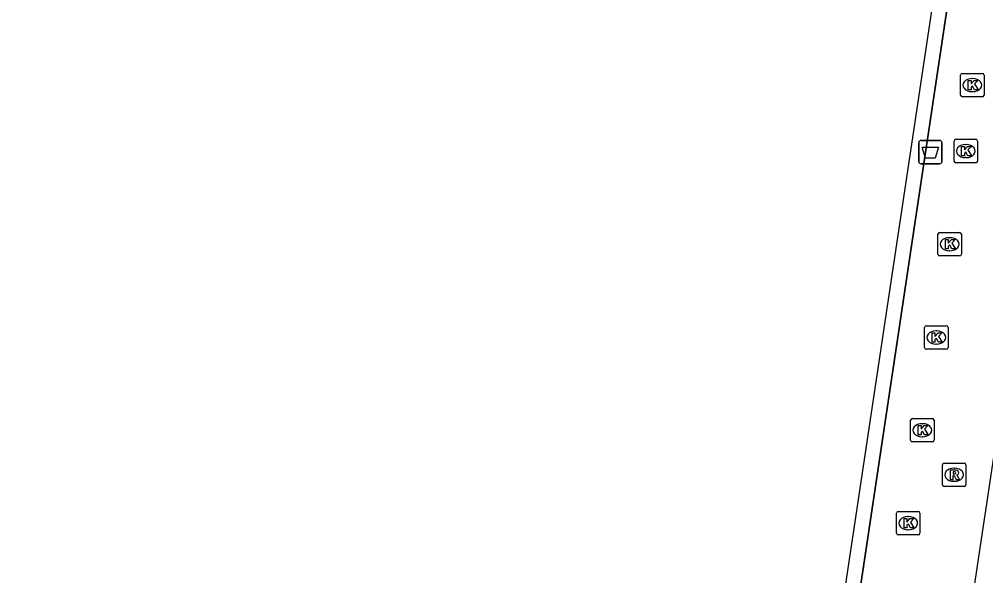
# Model space of a CAD drawing. Extents: x 164150 to 165261, y 382513 to 383432.
# Drawn here: x 164848.13 to 164889.35, y 382682.5 to 382706.25 of the extents above; entities that cross this region are included whole.
import ezdxf

# ---------------------------------------------------------------- set-up
doc = ezdxf.new("R2010")
doc.units = 0
for name, color, linetype in [('IMGEO_Afvalbak', 7, 'Continuous'), ('IMGEO_Hek', 7, 'Continuous'), ('IMGEO_Kolk', 7, 'Continuous'), ('IMGEO_Pand', 7, 'Continuous'), ('IMGEO_Rioolput', 7, 'Continuous'), ('IMGEO_Voetpad_open', 7, 'Continuous')]:
    doc.layers.add(name, color=color, linetype=linetype)

msp = doc.modelspace()

# ---------------------------------------------------------------- linework, layer by layer
at = {"layer": 'IMGEO_Afvalbak'}
for p, q in [((164886.49, 382700.185), (164886.49, 382700.985)), ((164886.49, 382700.985), (164886.49, 382700.185)), ((164886.59, 382701.085), (164887.38, 382701.085)), ((164887.38, 382701.085), (164886.59, 382701.085)), ((164887.48, 382700.985), (164887.48, 382700.185)), ((164887.48, 382700.185), (164887.48, 382700.985)), ((164887.38, 382700.085), (164886.59, 382700.085)), ((164886.59, 382700.085), (164887.38, 382700.085))]:
    msp.add_line(p, q, dxfattribs=at)
msp.add_lwpolyline([(164886.633, 382700.799), (164887.337, 382700.799), (164887.188, 382700.329), (164886.782, 382700.329), (164886.633, 382700.799)], dxfattribs=at)
for centre, start, end in [((164886.59, 382700.985), 90, 180), ((164886.59, 382700.985), 90, 180), ((164887.38, 382700.985), 0, 90), ((164887.38, 382700.985), 360, 90), ((164886.59, 382700.185), 180, 270), ((164886.59, 382700.185), 180, 270), ((164887.38, 382700.185), 270, 0), ((164887.38, 382700.185), 270, 0)]:
    msp.add_arc(centre, 0.1, start, end, dxfattribs=at)
at = {"layer": 'IMGEO_Hek'}
msp.add_lwpolyline([(164848.732, 382714.16), (164887.926, 382708.278), (164877.184, 382636.451)], dxfattribs=at)
at = {"layer": 'IMGEO_Kolk'}
for p, q in [((164888.278, 382703.019), (164888.278, 382703.871)), ((164888.353, 382703.945), (164889.205, 382703.945)), ((164888.766, 382703.725), (164888.791, 382703.725)), ((164889.279, 382703.871), (164889.279, 382703.019)), ((164889.205, 382702.945), (164888.353, 382702.945)), ((164888.789, 382703.165), (164888.764, 382703.165)), ((164888.074, 382701.13), (164888.926, 382701.13)), ((164887.999, 382700.204), (164887.999, 382701.056)), ((164888.487, 382700.91), (164888.512, 382700.91)), ((164889, 382701.056), (164889, 382700.204)), ((164888.51, 382700.35), (164888.485, 382700.35)), ((164888.926, 382700.13), (164888.074, 382700.13)), ((164887.309, 382696.226), (164887.309, 382697.078)), ((164887.384, 382697.152), (164888.236, 382697.152)), ((164888.31, 382697.078), (164888.31, 382696.226)), ((164887.797, 382696.932), (164887.822, 382696.932)), ((164887.82, 382696.372), (164887.795, 382696.372)), ((164888.236, 382696.152), (164887.384, 382696.152)), ((164886.741, 382692.245), (164886.741, 382693.097)), ((164886.816, 382693.171), (164887.668, 382693.171)), ((164887.229, 382692.951), (164887.254, 382692.951)), ((164887.742, 382693.097), (164887.742, 382692.245)), ((164887.668, 382692.171), (164886.816, 382692.171)), ((164887.252, 382692.391), (164887.227, 382692.391)), ((164886.221, 382689.213), (164887.073, 382689.213)), ((164886.146, 382688.287), (164886.146, 382689.139)), ((164886.634, 382688.993), (164886.659, 382688.993)), ((164887.147, 382689.139), (164887.147, 382688.287)), ((164886.657, 382688.433), (164886.632, 382688.433)), ((164887.073, 382688.213), (164886.221, 382688.213)), ((164885.543, 382684.32), (164885.543, 382685.172)), ((164885.618, 382685.246), (164886.47, 382685.246)), ((164886.544, 382685.172), (164886.544, 382684.32)), ((164886.031, 382685.026), (164886.056, 382685.026)), ((164886.47, 382684.246), (164885.618, 382684.246)), ((164886.054, 382684.466), (164886.029, 382684.466))]:
    msp.add_line(p, q, dxfattribs=at)
for points in [[(164888.278, 382703.019), (164888.278, 382703.871)], [(164888.353, 382703.945), (164889.205, 382703.945)], [(164888.599, 382703.645), (164888.722, 382703.645), (164888.722, 382703.494), (164888.852, 382703.645), (164889.016, 382703.645), (164888.87, 382703.494), (164889.023, 382703.245), (164888.871, 382703.245), (164888.786, 382703.409), (164888.722, 382703.342), (164888.722, 382703.245), (164888.599, 382703.245), (164888.599, 382703.645)], [(164889.279, 382703.871), (164889.279, 382703.019)], [(164889.205, 382702.945), (164888.353, 382702.945)], [(164888.074, 382701.13), (164888.926, 382701.13)], [(164887.999, 382700.204), (164887.999, 382701.056)], [(164888.32, 382700.83), (164888.443, 382700.83), (164888.443, 382700.679), (164888.573, 382700.83), (164888.737, 382700.83), (164888.591, 382700.679), (164888.744, 382700.43), (164888.592, 382700.43), (164888.507, 382700.594), (164888.443, 382700.527), (164888.443, 382700.43), (164888.32, 382700.43), (164888.32, 382700.83)], [(164889, 382701.056), (164889, 382700.204)], [(164888.926, 382700.13), (164888.074, 382700.13)], [(164887.309, 382696.226), (164887.309, 382697.078)], [(164887.384, 382697.152), (164888.236, 382697.152)], [(164888.31, 382697.078), (164888.31, 382696.226)], [(164887.63, 382696.852), (164887.753, 382696.852), (164887.753, 382696.701), (164887.883, 382696.852), (164888.047, 382696.852), (164887.901, 382696.701), (164888.054, 382696.452), (164887.902, 382696.452), (164887.817, 382696.616), (164887.753, 382696.549), (164887.753, 382696.452), (164887.63, 382696.452), (164887.63, 382696.852)], [(164888.236, 382696.152), (164887.384, 382696.152)], [(164886.741, 382692.245), (164886.741, 382693.097)], [(164886.816, 382693.171), (164887.668, 382693.171)], [(164887.742, 382693.097), (164887.742, 382692.245)], [(164887.062, 382692.871), (164887.185, 382692.871), (164887.185, 382692.72), (164887.315, 382692.871), (164887.479, 382692.871), (164887.333, 382692.72), (164887.486, 382692.471), (164887.334, 382692.471), (164887.249, 382692.635), (164887.185, 382692.568), (164887.185, 382692.471), (164887.062, 382692.471), (164887.062, 382692.871)], [(164887.668, 382692.171), (164886.816, 382692.171)], [(164886.221, 382689.213), (164887.073, 382689.213)], [(164886.146, 382688.287), (164886.146, 382689.139)], [(164886.467, 382688.913), (164886.59, 382688.913), (164886.59, 382688.762), (164886.72, 382688.913), (164886.884, 382688.913), (164886.738, 382688.762), (164886.891, 382688.513), (164886.739, 382688.513), (164886.654, 382688.677), (164886.59, 382688.61), (164886.59, 382688.513), (164886.467, 382688.513), (164886.467, 382688.913)], [(164887.147, 382689.139), (164887.147, 382688.287)], [(164887.073, 382688.213), (164886.221, 382688.213)], [(164885.543, 382684.32), (164885.543, 382685.172)], [(164885.618, 382685.246), (164886.47, 382685.246)], [(164886.544, 382685.172), (164886.544, 382684.32)], [(164885.864, 382684.946), (164885.987, 382684.946), (164885.987, 382684.795), (164886.117, 382684.946), (164886.281, 382684.946), (164886.135, 382684.795), (164886.288, 382684.546), (164886.136, 382684.546), (164886.051, 382684.71), (164885.987, 382684.643), (164885.987, 382684.546), (164885.864, 382684.546), (164885.864, 382684.946)], [(164886.47, 382684.246), (164885.618, 382684.246)]]:
    msp.add_lwpolyline(points, dxfattribs=at)
for centre, start, end in [((164888.355, 382703.869), 91.552, 178.448), ((164888.355, 382703.869), 91.552, 178.448), ((164889.203, 382703.869), 1.552, 88.448), ((164889.203, 382703.869), 1.552, 88.448), ((164888.355, 382703.021), 181.552, 268.448), ((164888.355, 382703.021), 181.552, 268.448), ((164889.203, 382703.021), 271.552, 358.448), ((164889.203, 382703.021), 271.552, 358.448), ((164888.076, 382701.054), 91.552, 178.448), ((164888.076, 382701.054), 91.552, 178.448), ((164888.924, 382701.054), 1.552, 88.448), ((164888.924, 382701.054), 1.552, 88.448), ((164888.076, 382700.206), 181.552, 268.448), ((164888.076, 382700.206), 181.552, 268.448), ((164888.924, 382700.206), 271.552, 358.448), ((164888.924, 382700.206), 271.552, 358.448), ((164887.386, 382697.076), 91.552, 178.448), ((164887.386, 382697.076), 91.552, 178.448), ((164888.234, 382697.076), 1.552, 88.448), ((164888.234, 382697.076), 1.552, 88.448), ((164887.386, 382696.228), 181.552, 268.448), ((164887.386, 382696.228), 181.552, 268.448), ((164888.234, 382696.228), 271.552, 358.448), ((164888.234, 382696.228), 271.552, 358.448), ((164886.818, 382693.095), 91.552, 178.448), ((164886.818, 382693.095), 91.552, 178.448), ((164887.666, 382693.095), 1.552, 88.448), ((164887.666, 382693.095), 1.552, 88.448), ((164886.818, 382692.247), 181.552, 268.448), ((164886.818, 382692.247), 181.552, 268.448), ((164887.666, 382692.247), 271.552, 358.448), ((164887.666, 382692.247), 271.552, 358.448), ((164886.223, 382689.137), 91.552, 178.448), ((164886.223, 382689.137), 91.552, 178.448), ((164887.071, 382689.137), 1.552, 88.448), ((164887.071, 382689.137), 1.552, 88.448), ((164886.223, 382688.289), 181.552, 268.448), ((164886.223, 382688.289), 181.552, 268.448), ((164887.071, 382688.289), 271.552, 358.448), ((164887.071, 382688.289), 271.552, 358.448), ((164885.62, 382685.17), 91.552, 178.448), ((164885.62, 382685.17), 91.552, 178.448), ((164886.468, 382685.17), 1.552, 88.448), ((164886.468, 382685.17), 1.552, 88.448), ((164885.62, 382684.322), 181.552, 268.448), ((164885.62, 382684.322), 181.552, 268.448), ((164886.468, 382684.322), 271.552, 358.448), ((164886.468, 382684.322), 271.552, 358.448)]:
    msp.add_arc(centre, 0.0765, start, end, dxfattribs=at)
for centre, major_axis, ratio, start_param, end_param in [((164888.765, 382703.445), (-0.387, 0.002), 0.722429, 4.712389, 7.853982), ((164888.79, 382703.445), (-0.39, 0.002), 0.717154, 1.570796, 4.712389), ((164888.486, 382700.63), (-0.387, 0.002), 0.722429, 4.712389, 7.853982), ((164888.511, 382700.63), (-0.39, 0.002), 0.717154, 1.570796, 4.712389), ((164887.796, 382696.652), (-0.387, 0.002), 0.722429, 4.712389, 7.853982), ((164887.821, 382696.652), (-0.39, 0.002), 0.717154, 1.570796, 4.712389), ((164887.228, 382692.671), (-0.387, 0.002), 0.722429, 4.712389, 7.853982), ((164887.253, 382692.671), (-0.39, 0.002), 0.717154, 1.570796, 4.712389), ((164886.633, 382688.713), (-0.387, 0.002), 0.722429, 4.712389, 7.853982), ((164886.658, 382688.713), (-0.39, 0.002), 0.717154, 1.570796, 4.712389), ((164886.03, 382684.746), (-0.387, 0.002), 0.722429, 4.712389, 7.853982), ((164886.055, 382684.746), (-0.39, 0.002), 0.717154, 1.570796, 4.712389)]:
    msp.add_ellipse(centre, major_axis=major_axis, ratio=ratio, start_param=start_param, end_param=end_param, dxfattribs=at)
at = {"layer": 'IMGEO_Pand'}
msp.add_lwpolyline([(164897.488, 382671.337), (164903.463, 382711.138), (164908.317, 382743.473), (164898.29, 382744.971), (164884.092, 382650.339), (164894.108, 382648.829), (164897.488, 382671.337)], dxfattribs=at)
at = {"layer": 'IMGEO_Rioolput'}
for p, q in [((164887.501, 382686.388), (164887.501, 382687.24)), ((164887.576, 382687.314), (164888.428, 382687.314)), ((164888.502, 382687.24), (164888.502, 382686.388)), ((164887.989, 382687.094), (164888.014, 382687.094)), ((164888.428, 382686.314), (164887.576, 382686.314)), ((164888.012, 382686.534), (164887.987, 382686.534))]:
    msp.add_line(p, q, dxfattribs=at)
for points in [[(164887.501, 382686.388), (164887.501, 382687.24)], [(164887.576, 382687.314), (164888.428, 382687.314)], [(164888.502, 382687.24), (164888.502, 382686.388)], [(164888.09, 382687.012), (164887.838, 382687.014), (164887.838, 382686.614)], [(164887.838, 382686.614), (164887.962, 382686.614), (164887.962, 382686.776), (164887.973, 382686.776)], [(164888.016, 382686.933), (164887.962, 382686.933), (164887.962, 382686.852)], [(164887.962, 382686.852), (164888.014, 382686.852)], [(164888.02, 382686.747), (164888.091, 382686.614), (164888.231, 382686.614), (164888.166, 382686.74)], [(164888.428, 382686.314), (164887.576, 382686.314)]]:
    msp.add_lwpolyline(points, dxfattribs=at)
for centre, radius, start, end in [((164887.578, 382687.238), 0.0765, 91.552, 178.448), ((164887.578, 382687.238), 0.0765, 91.552, 178.448), ((164888.426, 382687.238), 0.0765, 1.552, 88.448), ((164888.426, 382687.238), 0.0765, 1.552, 88.448), ((164887.972, 382686.723), 0.0533, 26.0293, 88.6989), ((164887.998, 382687.041), 0.19, 274.7715, 282.9687), ((164888.022, 382686.837), 0.0964, 77.0061, 93.1865), ((164888.036, 382686.894), 0.0378, 276.6634, 79.6772), ((164888.089, 382686.902), 0.109, 350.3612, 89.416), ((164888.087, 382686.902), 0.112, 277.5842, 350.9817), ((164888.071, 382686.687), 0.108, 29.5134, 73.7905), ((164887.578, 382686.39), 0.0765, 181.552, 268.448), ((164887.578, 382686.39), 0.0765, 181.552, 268.448), ((164888.426, 382686.39), 0.0765, 271.552, 358.448), ((164888.426, 382686.39), 0.0765, 271.552, 358.448)]:
    msp.add_arc(centre, radius, start, end, dxfattribs=at)
for centre, major_axis, ratio, start_param, end_param in [((164887.988, 382686.814), (-0.387, 0.002), 0.722429, 4.712389, 7.853982), ((164888.013, 382686.814), (-0.39, 0.002), 0.717154, 1.570796, 4.712389)]:
    msp.add_ellipse(centre, major_axis=major_axis, ratio=ratio, start_param=start_param, end_param=end_param, dxfattribs=at)
at = {"layer": 'IMGEO_Voetpad_open'}
for points in [[(164887.217, 382707.772), (164778.799, 382724.05), (164768.728, 382656.944), (164769.024, 382656.891), (164768.471, 382653.188), (164876.603, 382636.932), (164887.217, 382707.772)], [(164877.184, 382636.451), (164887.926, 382708.278)]]:
    msp.add_lwpolyline(points, dxfattribs=at)

doc.saveas('drawing.dxf')
